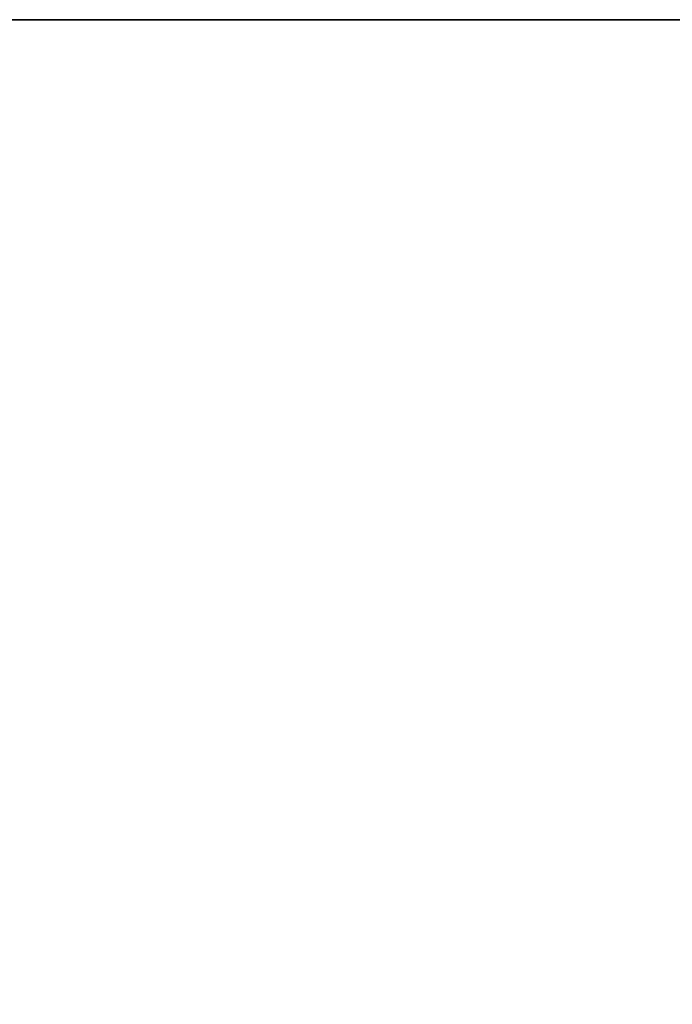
# Model space of a CAD drawing. Header units: millimetres. Extents: x -603 to 3703, y -115 to 249.
# Tile 1055 of 1056: x 3570 to 3606, y 175 to 230. Entities that reach past the tile are written whole.
import ezdxf

# ---------------------------------------------------------------- set-up
doc = ezdxf.new("R2010")
doc.units = ezdxf.units.MM
doc.layers.add('151', color=7, linetype='Continuous', true_color=0xffffff)

# ---------------------------------------------------------------- blocks, each defined once
blk = doc.blocks.new('UG_SURFACE_003')
at = {"layer": '151', "color": 252, "linetype": 'Continuous', "lineweight": 35}
for points in [[(2297, 230.4, 2212.25), (3703, 230.4, 2212.25), (3553, 230.4, 2062.25), (2447, 230.4, 2062.25)], [(3703, -13.3, 2212.25), (3703, 230.4, 2212.25), (2297, 230.4, 2212.25), (2297, -13.3, 2212.25)], [(3553, -13.3, -7.75), (3553, 230.4, -7.75), (3703, 230.4, -7.75), (3703, -13.3, -7.75)], [(3703, 230.4, 2212.25), (3703, 230.4, -7.75), (3553, 230.4, -7.75), (3553, 230.4, 2062.25)]]:
    blk.add_3dface(points, dxfattribs=at)

msp = doc.modelspace()

# ---------------------------------------------------------------- linework, layer by layer
at = {"layer": '151', "color": 252, "linetype": 'Continuous', "lineweight": -3, "true_color": 0x939598}
for p, q in [((2297, 230.4, 2212.25), (3703, 230.4, 2212.25)), ((3553, 230.4, -7.75), (3703, 230.4, -7.75))]:
    msp.add_line(p, q, dxfattribs=at)

# ---------------------------------------------------------------- block references
msp.add_blockref('UG_SURFACE_003', (0, 0), dxfattribs=at)

doc.saveas('drawing.dxf')
